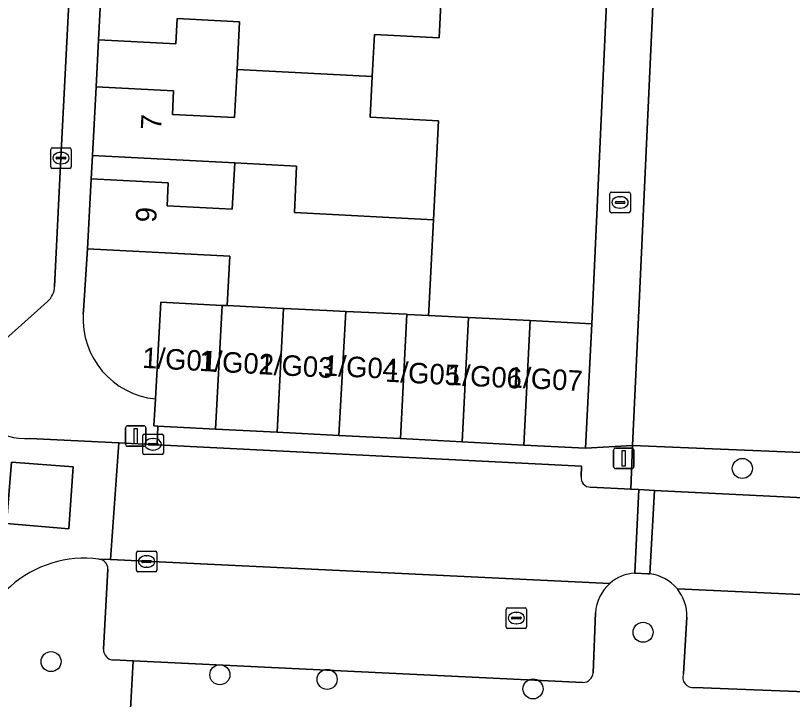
# Model space of a CAD drawing. Extents: x 162989 to 165008, y 383432 to 384338.
# Drawn here: x 164458.56 to 164496.47, y 383731.01 to 383764.39 of the extents above; entities that cross this region are included whole.
import ezdxf

# ---------------------------------------------------------------- set-up
doc = ezdxf.new("R2010")
doc.units = 0
for name, color, linetype in [('IMGEO_Boom', 7, 'Continuous'), ('IMGEO_Erf', 7, 'Continuous'), ('IMGEO_Groenvoorziening', 7, 'Continuous'), ('IMGEO_Kolk', 7, 'Continuous'), ('IMGEO_Lichtmast', 7, 'Continuous'), ('IMGEO_Muur', 7, 'Continuous'), ('IMGEO_Pand', 7, 'Continuous'), ('IMGEO_Pand_nummerreeks', 7, 'Continuous'), ('IMGEO_Parkeervlak_open', 7, 'Continuous'), ('IMGEO_Rijbaan_lokaal_open', 7, 'Continuous'), ('IMGEO_Voetpad_open', 7, 'Continuous')]:
    doc.layers.add(name, color=color, linetype=linetype)

msp = doc.modelspace()

# ---------------------------------------------------------------- linework, layer by layer
at = {"layer": 'IMGEO_Boom'}
for centre in [(164494.022, 383742.288), (164489.179, 383734.292), (164460.293, 383732.862), (164468.531, 383732.221), (164473.763, 383731.995), (164483.808, 383731.53)]:
    msp.add_circle(centre, 0.489, dxfattribs=at)
at = {"layer": 'IMGEO_Erf'}
for points in [[(164500, 383831.572), (164496.297, 383831.704), (164496.123, 383826.846), (164492.801, 383826.964), (164492.479, 383819.372), (164496.278, 383819.176), (164496.099, 383815.707), (164492.3, 383815.903), (164492.176, 383812.618), (164496.004, 383812.421), (164495.821, 383808.878), (164491.994, 383809.075), (164494.946, 383804.692), (164493.488, 383775.067), (164491.668, 383775.196), (164491.362, 383768.605), (164489.842, 383768.755), (164488.973, 383750), (164488.667, 383743.403), (164500, 383742.931)], [(164483.931, 383793.023), (164483.687, 383788.274), (164483.457, 383783.811), (164483.222, 383779.233), (164482.98, 383774.538), (164479.81, 383774.701), (164479.697, 383772.516), (164479.446, 383767.631), (164479.223, 383763.313), (164476.071, 383763.475), (164475.965, 383761.414), (164475.863, 383759.432), (164479.199, 383759.261), (164478.954, 383754.431), (164478.729, 383750), (164478.717, 383749.758), (164480.667, 383749.658), (164483.674, 383749.504), (164486.682, 383749.35), (164487.711, 383771.764), (164489.35, 383771.704), (164489.656, 383778.574), (164491.616, 383778.506), (164492.818, 383804.115)], [(164465.387, 383745.679), (164465.643, 383750.401), (164468.635, 383750.249), (164468.887, 383750.236), (164469.012, 383752.653), (164462.069, 383753.01), (164461.877, 383750), (164461.865, 383749.82)]]:
    msp.add_lwpolyline(points, dxfattribs=at)
for points in [[(164462.491, 383760.912), (164466.274, 383760.718), (164466.215, 383759.566), (164469.251, 383759.41), (164469.371, 383761.752), (164469.492, 383764.094), (164466.453, 383764.251), (164466.389, 383763.013), (164462.605, 383763.208)], [(164462.245, 383756.429), (164466.012, 383756.235), (164465.954, 383755.103), (164469.136, 383754.939), (164469.253, 383757.204), (164462.319, 383757.561)]]:
    msp.add_lwpolyline(points, close=True, dxfattribs=at)
msp.add_arc((164465.79, 383749.59), 3.932, 176.6521, 264.1115, dxfattribs=at)
at = {"layer": 'IMGEO_Groenvoorziening'}
msp.add_lwpolyline([(164508.402, 383742.543), (164506.812, 383742.626), (164503.94, 383742.767), (164500.691, 383742.902), (164500, 383742.931), (164488.667, 383743.403), (164488.582, 383741.275), (164488.968, 383741.256), (164489.739, 383741.218), (164500, 383740.71), (164504.558, 383740.484)], dxfattribs=at)
at = {"layer": 'IMGEO_Kolk'}
for p, q in [((164460.278, 383757.009), (164460.278, 383757.861)), ((164460.353, 383757.935), (164461.205, 383757.935)), ((164461.279, 383757.861), (164461.279, 383757.009)), ((164460.537, 383757.429), (164460.537, 383757.441)), ((164460.58, 383757.478), (164460.978, 383757.478)), ((164460.766, 383757.715), (164460.791, 383757.715)), ((164461.021, 383757.441), (164461.021, 383757.429)), ((164460.975, 383757.392), (164460.577, 383757.392)), ((164460.789, 383757.155), (164460.764, 383757.155)), ((164461.205, 383756.935), (164460.353, 383756.935)), ((164487.558, 383754.845), (164487.558, 383755.697)), ((164487.633, 383755.771), (164488.485, 383755.771)), ((164488.046, 383755.551), (164488.071, 383755.551)), ((164488.559, 383755.697), (164488.559, 383754.845)), ((164487.817, 383755.265), (164487.817, 383755.277)), ((164488.255, 383755.228), (164487.857, 383755.228)), ((164487.86, 383755.314), (164488.258, 383755.314)), ((164488.301, 383755.277), (164488.301, 383755.265)), ((164488.485, 383754.771), (164487.633, 383754.771)), ((164488.069, 383754.991), (164488.044, 383754.991)), ((164464.773, 383743.043), (164464.773, 383743.895)), ((164464.848, 383743.969), (164465.7, 383743.969)), ((164465.774, 383743.895), (164465.774, 383743.043)), ((164465.032, 383743.463), (164465.032, 383743.475)), ((164465.47, 383743.426), (164465.072, 383743.426)), ((164465.075, 383743.512), (164465.473, 383743.512)), ((164465.261, 383743.749), (164465.286, 383743.749)), ((164465.516, 383743.475), (164465.516, 383743.463)), ((164465.284, 383743.189), (164465.259, 383743.189)), ((164465.7, 383742.969), (164464.848, 383742.969)), ((164464.455, 383737.322), (164464.455, 383738.174)), ((164464.53, 383738.248), (164465.382, 383738.248)), ((164465.456, 383738.174), (164465.456, 383737.322)), ((164464.714, 383737.742), (164464.714, 383737.754)), ((164465.152, 383737.705), (164464.754, 383737.705)), ((164464.757, 383737.791), (164465.155, 383737.791)), ((164464.943, 383738.028), (164464.968, 383738.028)), ((164465.198, 383737.754), (164465.198, 383737.742)), ((164464.966, 383737.468), (164464.941, 383737.468)), ((164465.382, 383737.248), (164464.53, 383737.248)), ((164482.57, 383735.485), (164483.422, 383735.485)), ((164482.495, 383734.559), (164482.495, 383735.411)), ((164482.983, 383735.265), (164483.008, 383735.265)), ((164483.496, 383735.411), (164483.496, 383734.559)), ((164482.754, 383734.979), (164482.754, 383734.991)), ((164483.192, 383734.942), (164482.794, 383734.942)), ((164482.797, 383735.028), (164483.195, 383735.028)), ((164483.006, 383734.705), (164482.981, 383734.705)), ((164483.238, 383734.991), (164483.238, 383734.979)), ((164483.422, 383734.485), (164482.57, 383734.485))]:
    msp.add_line(p, q, dxfattribs=at)
for points in [[(164460.278, 383757.009), (164460.278, 383757.861)], [(164460.353, 383757.935), (164461.205, 383757.935)], [(164461.279, 383757.861), (164461.279, 383757.009)], [(164461.205, 383756.935), (164460.353, 383756.935)], [(164487.558, 383754.845), (164487.558, 383755.697)], [(164487.633, 383755.771), (164488.485, 383755.771)], [(164488.559, 383755.697), (164488.559, 383754.845)], [(164488.485, 383754.771), (164487.633, 383754.771)], [(164464.773, 383743.043), (164464.773, 383743.895)], [(164464.848, 383743.969), (164465.7, 383743.969)], [(164465.774, 383743.895), (164465.774, 383743.043)], [(164465.7, 383742.969), (164464.848, 383742.969)], [(164464.455, 383737.322), (164464.455, 383738.174)], [(164464.53, 383738.248), (164465.382, 383738.248)], [(164465.456, 383738.174), (164465.456, 383737.322)], [(164465.382, 383737.248), (164464.53, 383737.248)], [(164482.57, 383735.485), (164483.422, 383735.485)], [(164482.495, 383734.559), (164482.495, 383735.411)], [(164483.496, 383735.411), (164483.496, 383734.559)], [(164483.422, 383734.485), (164482.57, 383734.485)]]:
    msp.add_lwpolyline(points, dxfattribs=at)
for centre, radius, start, end in [((164460.355, 383757.859), 0.0765, 91.552, 178.448), ((164460.355, 383757.859), 0.0765, 91.552, 178.448), ((164461.203, 383757.859), 0.0765, 1.552, 88.448), ((164461.203, 383757.859), 0.0765, 1.552, 88.448), ((164460.577, 383757.438), 0.0403, 85.8775, 175.7526), ((164460.574, 383757.428), 0.0366, 178.938, 274.7102), ((164460.978, 383757.435), 0.043, 264.8664, 352.4533), ((164460.982, 383757.44), 0.0386, 1.7309, 96.639), ((164460.355, 383757.011), 0.0765, 181.552, 268.448), ((164460.355, 383757.011), 0.0765, 181.552, 268.448), ((164461.203, 383757.011), 0.0765, 271.552, 358.448), ((164461.203, 383757.011), 0.0765, 271.552, 358.448), ((164487.635, 383755.695), 0.0765, 91.552, 178.448), ((164487.635, 383755.695), 0.0765, 91.552, 178.448), ((164488.483, 383755.695), 0.0765, 1.552, 88.448), ((164488.483, 383755.695), 0.0765, 1.552, 88.448), ((164487.857, 383755.274), 0.0403, 85.8775, 175.7526), ((164487.854, 383755.264), 0.0366, 178.938, 274.7102), ((164488.258, 383755.271), 0.043, 264.8664, 352.4533), ((164488.262, 383755.276), 0.0386, 1.7309, 96.639), ((164487.635, 383754.847), 0.0765, 181.552, 268.448), ((164487.635, 383754.847), 0.0765, 181.552, 268.448), ((164488.483, 383754.847), 0.0765, 271.552, 358.448), ((164488.483, 383754.847), 0.0765, 271.552, 358.448), ((164464.85, 383743.893), 0.0765, 91.552, 178.448), ((164464.85, 383743.893), 0.0765, 91.552, 178.448), ((164465.698, 383743.893), 0.0765, 1.552, 88.448), ((164465.698, 383743.893), 0.0765, 1.552, 88.448), ((164465.072, 383743.472), 0.0403, 85.8775, 175.7526), ((164465.069, 383743.462), 0.0366, 178.938, 274.7102), ((164465.473, 383743.469), 0.043, 264.8664, 352.4533), ((164465.477, 383743.474), 0.0386, 1.7309, 96.639), ((164464.85, 383743.045), 0.0765, 181.552, 268.448), ((164464.85, 383743.045), 0.0765, 181.552, 268.448), ((164465.698, 383743.045), 0.0765, 271.552, 358.448), ((164465.698, 383743.045), 0.0765, 271.552, 358.448), ((164464.532, 383738.172), 0.0765, 91.552, 178.448), ((164464.532, 383738.172), 0.0765, 91.552, 178.448), ((164465.38, 383738.172), 0.0765, 1.552, 88.448), ((164465.38, 383738.172), 0.0765, 1.552, 88.448), ((164464.754, 383737.751), 0.0403, 85.8775, 175.7526), ((164464.751, 383737.741), 0.0366, 178.938, 274.7102), ((164465.155, 383737.748), 0.043, 264.8664, 352.4533), ((164465.159, 383737.753), 0.0386, 1.7309, 96.639), ((164464.532, 383737.324), 0.0765, 181.552, 268.448), ((164464.532, 383737.324), 0.0765, 181.552, 268.448), ((164465.38, 383737.324), 0.0765, 271.552, 358.448), ((164465.38, 383737.324), 0.0765, 271.552, 358.448), ((164482.572, 383735.409), 0.0765, 91.552, 178.448), ((164482.572, 383735.409), 0.0765, 91.552, 178.448), ((164483.42, 383735.409), 0.0765, 1.552, 88.448), ((164483.42, 383735.409), 0.0765, 1.552, 88.448), ((164482.794, 383734.988), 0.0403, 85.8775, 175.7526), ((164482.791, 383734.978), 0.0366, 178.938, 274.7102), ((164483.195, 383734.985), 0.043, 264.8664, 352.4533), ((164483.199, 383734.99), 0.0386, 1.7309, 96.639), ((164482.572, 383734.561), 0.0765, 181.552, 268.448), ((164482.572, 383734.561), 0.0765, 181.552, 268.448), ((164483.42, 383734.561), 0.0765, 271.552, 358.448), ((164483.42, 383734.561), 0.0765, 271.552, 358.448)]:
    msp.add_arc(centre, radius, start, end, dxfattribs=at)
for centre, major_axis, ratio, start_param, end_param in [((164460.765, 383757.435), (-0.387, 0.002), 0.722429, 4.712389, 7.853982), ((164460.79, 383757.435), (-0.39, 0.002), 0.717154, 1.570796, 4.712389), ((164488.045, 383755.271), (-0.387, 0.002), 0.722429, 4.712389, 7.853982), ((164488.07, 383755.271), (-0.39, 0.002), 0.717154, 1.570796, 4.712389), ((164465.26, 383743.469), (-0.387, 0.002), 0.722429, 4.712389, 7.853982), ((164465.285, 383743.469), (-0.39, 0.002), 0.717154, 1.570796, 4.712389), ((164464.942, 383737.748), (-0.387, 0.002), 0.722429, 4.712389, 7.853982), ((164464.967, 383737.748), (-0.39, 0.002), 0.717154, 1.570796, 4.712389), ((164482.982, 383734.985), (-0.387, 0.002), 0.722429, 4.712389, 7.853982), ((164483.007, 383734.985), (-0.39, 0.002), 0.717154, 1.570796, 4.712389)]:
    msp.add_ellipse(centre, major_axis=major_axis, ratio=ratio, start_param=start_param, end_param=end_param, dxfattribs=at)
at = {"layer": 'IMGEO_Lichtmast'}
for p, q in [((164463.931, 383743.471), (164463.931, 383744.271)), ((164463.931, 383744.271), (164463.931, 383743.471)), ((164464.031, 383744.371), (164464.821, 383744.371)), ((164464.821, 383744.371), (164464.031, 383744.371)), ((164464.921, 383744.271), (164464.921, 383743.471)), ((164464.921, 383743.471), (164464.921, 383744.271)), ((164464.821, 383743.371), (164464.031, 383743.371)), ((164464.031, 383743.371), (164464.821, 383743.371)), ((164487.743, 383742.382), (164487.743, 383743.182)), ((164487.743, 383743.182), (164487.743, 383742.382)), ((164487.843, 383743.282), (164488.633, 383743.282)), ((164488.633, 383743.282), (164487.843, 383743.282)), ((164488.733, 383743.182), (164488.733, 383742.382)), ((164488.733, 383742.382), (164488.733, 383743.182)), ((164488.633, 383742.282), (164487.843, 383742.282)), ((164487.843, 383742.282), (164488.633, 383742.282))]:
    msp.add_line(p, q, dxfattribs=at)
for points in [[(164464.351, 383744.246), (164464.501, 383744.246), (164464.501, 383743.496), (164464.351, 383743.496), (164464.351, 383744.246)], [(164488.163, 383743.157), (164488.313, 383743.157), (164488.313, 383742.407), (164488.163, 383742.407), (164488.163, 383743.157)]]:
    msp.add_lwpolyline(points, dxfattribs=at)
for centre, start, end in [((164464.031, 383744.271), 90, 180), ((164464.031, 383744.271), 90, 180), ((164464.821, 383744.271), 0, 90), ((164464.821, 383744.271), 360, 90), ((164464.031, 383743.471), 180, 270), ((164464.031, 383743.471), 180, 270), ((164464.821, 383743.471), 270, 0), ((164464.821, 383743.471), 270, 0), ((164487.843, 383743.182), 90, 180), ((164487.843, 383743.182), 90, 180), ((164488.633, 383743.182), 0, 90), ((164488.633, 383743.182), 360, 90), ((164487.843, 383742.382), 180, 270), ((164487.843, 383742.382), 180, 270), ((164488.633, 383742.382), 270, 0), ((164488.633, 383742.382), 270, 0)]:
    msp.add_arc(centre, 0.1, start, end, dxfattribs=at)
at = {"layer": 'IMGEO_Muur'}
msp.add_lwpolyline([(164487.711, 383771.764), (164486.682, 383749.35)], dxfattribs=at)
at = {"layer": 'IMGEO_Pand'}
for points in [[(164469.629, 383766.271), (164462.781, 383766.623), (164462.605, 383763.208), (164466.389, 383763.013), (164466.453, 383764.251), (164469.492, 383764.094), (164469.371, 383761.752), (164475.965, 383761.414), (164476.071, 383763.475), (164479.223, 383763.313), (164479.446, 383767.631), (164472.756, 383767.978), (164472.674, 383766.112)], [(164469.371, 383761.752), (164469.251, 383759.41), (164466.215, 383759.566), (164466.274, 383760.718), (164462.491, 383760.912), (164462.319, 383757.561), (164469.253, 383757.204), (164472.276, 383757.05), (164472.177, 383754.782), (164478.954, 383754.431), (164479.199, 383759.261), (164475.863, 383759.432), (164475.965, 383761.414)], [(164474.672, 383749.955), (164477.659, 383749.811), (164477.681, 383749.81), (164478.717, 383749.758), (164478.729, 383750), (164478.954, 383754.431), (164472.177, 383754.782), (164472.276, 383757.05), (164469.253, 383757.204), (164469.136, 383754.939), (164465.954, 383755.103), (164466.012, 383756.235), (164462.245, 383756.429), (164462.069, 383753.01), (164469.012, 383752.653), (164468.887, 383750.236), (164471.643, 383750.102), (164471.664, 383750.101), (164473.745, 383750)], [(164468.635, 383750.249), (164465.643, 383750.401), (164465.387, 383745.679), (164465.316, 383744.363), (164465.497, 383744.354), (164468.324, 383744.208)], [(164471.331, 383744.053), (164471.643, 383750.102), (164468.887, 383750.236), (164468.635, 383750.249), (164468.324, 383744.208)], [(164474.672, 383749.955), (164473.745, 383750), (164471.664, 383750.101), (164471.643, 383750.102), (164471.331, 383744.053), (164474.339, 383743.898)], [(164474.672, 383749.955), (164474.339, 383743.898), (164477.346, 383743.743), (164477.659, 383749.811)], [(164478.717, 383749.758), (164477.681, 383749.81), (164477.659, 383749.811), (164477.346, 383743.743), (164480.354, 383743.588), (164480.667, 383749.658)], [(164483.361, 383743.433), (164483.674, 383749.504), (164480.667, 383749.658), (164480.354, 383743.588)], [(164483.361, 383743.433), (164486.369, 383743.278), (164486.682, 383749.35), (164483.674, 383749.504)]]:
    msp.add_lwpolyline(points, close=True, dxfattribs=at)
at = {"layer": 'IMGEO_Parkeervlak_open'}
for points in [[(164460.468, 383751.172), (164460.778, 383757.435), (164461.626, 383774.173)], [(164456.822, 383747.488), (164459.632, 383750), (164460.122, 383750.438)], [(164487.556, 383736.676), (164463.196, 383737.842), (164462.631, 383737.869)], [(164463.068, 383737.373), (164462.854, 383733.465)], [(164524.864, 383733.051), (164503.6, 383734.189), (164503.66, 383735.816), (164500, 383735.985), (164490.851, 383736.406)], [(164486.746, 383732.321), (164486.858, 383735.249)], [(164491.314, 383735.035), (164491.147, 383732.269)], [(164463.347, 383732.944), (164464.303, 383732.898), (164486.242, 383731.848)], [(164491.689, 383731.597), (164500.017, 383731.276), (164502.706, 383731.09)]]:
    msp.add_lwpolyline(points, dxfattribs=at)
for centre, radius, start, end in [((164459.448, 383751.204), 1.021, 311.3418, 358.1808), ((164462.583, 383737.386), 0.485, 358.4381, 84.3251), ((164488.918, 383735.126), 2.063, 131.296, 176.574), ((164489.274, 383735.11), 2.042, 357.9052, 39.4155), ((164463.356, 383733.446), 0.502, 177.8413, 268.9952), ((164486.251, 383732.343), 0.495, 268.953, 357.4123), ((164491.619, 383732.095), 0.503, 159.74, 278.0356)]:
    msp.add_arc(centre, radius, start, end, dxfattribs=at)
at = {"layer": 'IMGEO_Rijbaan_lokaal_open'}
for points in [[(164462.631, 383737.869), (164463.196, 383737.842), (164463.604, 383743.536), (164459.259, 383743.754)], [(164486.157, 383741.899), (164486.182, 383742.402), (164465.465, 383743.443), (164463.604, 383743.536), (164463.196, 383737.842), (164487.556, 383736.676)], [(164488.968, 383741.256), (164488.582, 383741.275), (164486.607, 383741.373)], [(164488.779, 383737.186), (164488.968, 383741.256)], [(164518.392, 383738.79), (164517.405, 383738.853), (164504.506, 383739.487), (164504.558, 383740.484), (164500, 383740.71), (164489.739, 383741.218), (164489.509, 383737.142)], [(164490.851, 383736.406), (164500, 383735.985), (164503.66, 383735.816), (164503.6, 383734.189), (164524.864, 383733.051), (164527.373, 383732.916), (164527.438, 383734.497), (164526.474, 383734.543), (164526.708, 383739.521)]]:
    msp.add_lwpolyline(points, dxfattribs=at)
for points in [[(164461.166, 383739.346), (164461.379, 383742.368), (164458.368, 383742.603), (164458.122, 383739.603)], [(164461.166, 383739.346), (164458.122, 383739.603), (164458.368, 383742.603), (164461.379, 383742.368)], [(164489.739, 383741.218), (164488.968, 383741.256), (164488.779, 383737.186), (164489.406, 383737.152), (164489.509, 383737.142)]]:
    msp.add_lwpolyline(points, close=True, dxfattribs=at)
for centre, radius, start, end in [((164459.021, 383746.477), 2.733, 188.3271, 274.9878), ((164486.608, 383741.829), 0.456, 171.2272, 269.8676), ((164461.942, 383732.436), 5.476, 82.7735, 180.4), ((164488.917, 383735.133), 2.058, 93.8543, 131.4187), ((164489.274, 383735.122), 2.034, 39.1534, 83.3628)]:
    msp.add_arc(centre, radius, start, end, dxfattribs=at)
at = {"layer": 'IMGEO_Voetpad_open'}
for points in [[(164492.818, 383804.115), (164491.616, 383778.506), (164489.656, 383778.574), (164489.35, 383771.704), (164487.711, 383771.764), (164486.682, 383749.35), (164486.369, 383743.278), (164488.667, 383743.403), (164488.973, 383750), (164489.842, 383768.755), (164491.362, 383768.605), (164491.668, 383775.196), (164493.488, 383775.067), (164494.946, 383804.692)], [(164461.865, 383749.82), (164461.877, 383750), (164462.069, 383753.01), (164462.245, 383756.429), (164462.319, 383757.561), (164462.491, 383760.912), (164462.605, 383763.208), (164462.781, 383766.623), (164462.817, 383767.319), (164463.012, 383771.109), (164464.305, 383771.042), (164464.441, 383774.329), (164464.637, 383778.154), (164464.63, 383778.854), (164464.792, 383782.012)], [(164458.561, 383774.555), (164461.753, 383777.67), (164461.626, 383774.173), (164460.778, 383757.435), (164460.468, 383751.172)], [(164460.122, 383750.438), (164459.632, 383750), (164456.822, 383747.488)], [(164459.259, 383743.754), (164463.604, 383743.536), (164465.465, 383743.443), (164465.497, 383744.354), (164465.316, 383744.363), (164465.387, 383745.679)], [(164488.667, 383743.403), (164486.369, 383743.278), (164483.361, 383743.433), (164480.354, 383743.588), (164477.346, 383743.743), (164474.339, 383743.898), (164471.331, 383744.053), (164468.324, 383744.208), (164465.497, 383744.354), (164465.465, 383743.443), (164486.182, 383742.402), (164486.157, 383741.899)], [(164486.607, 383741.373), (164488.582, 383741.275), (164488.667, 383743.403)], [(164462.854, 383733.465), (164463.068, 383737.373)], [(164489.509, 383737.142), (164489.406, 383737.152), (164488.779, 383737.186)], [(164486.858, 383735.249), (164486.746, 383732.321)], [(164491.147, 383732.269), (164491.314, 383735.035)], [(164457.34, 383731.274), (164457.314, 383730.623), (164459.476, 383730.497), (164464.159, 383730.27), (164464.303, 383732.898), (164463.347, 383732.944)], [(164486.242, 383731.848), (164464.303, 383732.898), (164464.159, 383730.27), (164472.108, 383729.884), (164475.549, 383729.736), (164476.67, 383729.689), (164480.028, 383729.516), (164486.826, 383729.181), (164486.685, 383726.267), (164487.652, 383726.229), (164490.897, 383726.089), (164490.989, 383729.012), (164500, 383728.608), (164500.636, 383728.579), (164500.58, 383726.84), (164500.534, 383725.629), (164503.563, 383725.502), (164505.836, 383725.377), (164509.238, 383725.253), (164510.392, 383725.181), (164513.812, 383725.037), (164525.106, 383724.541), (164524.875, 383729.617)], [(164502.706, 383731.09), (164500.017, 383731.276), (164491.689, 383731.597)]]:
    msp.add_lwpolyline(points, dxfattribs=at)
for centre, radius, start, end in [((164459.448, 383751.204), 1.021, 311.3418, 358.1808), ((164465.79, 383749.59), 3.932, 176.6521, 264.1115), ((164459.021, 383746.477), 2.733, 188.3271, 274.9878), ((164486.608, 383741.829), 0.456, 171.2272, 269.8676), ((164461.942, 383732.436), 5.476, 82.7735, 180.4), ((164462.583, 383737.386), 0.485, 358.4381, 84.3251), ((164488.917, 383735.133), 2.058, 93.8543, 131.4187), ((164489.274, 383735.122), 2.034, 39.1534, 83.3628), ((164488.918, 383735.126), 2.063, 131.296, 176.574), ((164489.274, 383735.11), 2.042, 357.9052, 39.4155), ((164463.356, 383733.446), 0.502, 177.8413, 268.9952), ((164486.251, 383732.343), 0.495, 268.953, 357.4123), ((164491.619, 383732.095), 0.503, 159.74, 278.0356)]:
    msp.add_arc(centre, radius, start, end, dxfattribs=at)

# ---------------------------------------------------------------- texts
at = {"layer": 'IMGEO_Pand_nummerreeks'}
for s, rotation, p in [('7', 87.0617, (164465.666, 383758.794)), ('9', 87.0532, (164465.418, 383754.276)), ('1/G01', 356.9118, (164464.723, 383747.202)), ('1/G02', 356.9115, (164467.503, 383747.052)), ('1/G03', 356.9115, (164470.405, 383746.896)), ('1/G04', 356.9115, (164473.555, 383746.83)), ('1/G05', 356.9115, (164476.579, 383746.528)), ('1/G06', 356.9115, (164479.603, 383746.376)), ('1/G07', 356.9115, (164482.567, 383746.255))]:
    msp.add_text(s, height=1, rotation=rotation, dxfattribs=at).set_placement(p)

doc.saveas('drawing.dxf')
